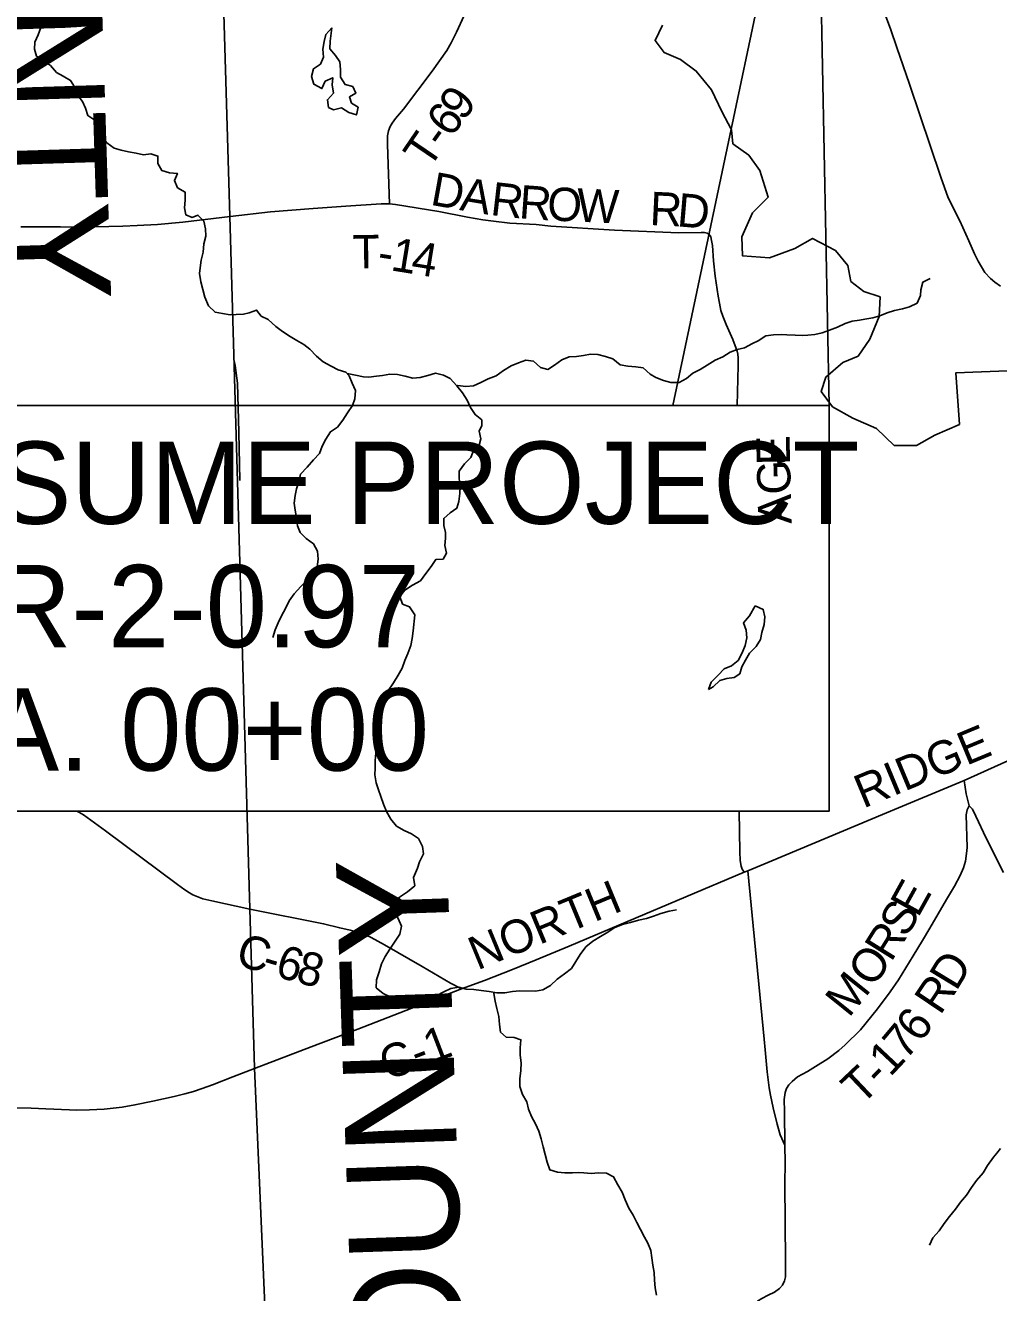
# Model space of a CAD drawing. Extents: x 0 to 34, y 0 to 22.
# Drawn here: x 8.356 to 10.012, y 6.686 to 8.843 of the extents above; entities that cross this region are included whole.
import ezdxf

# ---------------------------------------------------------------- set-up
doc = ezdxf.new("R2010")
doc.units = 0
for name, color, linetype in [('GM_X_City_Street', 7, 'Continuous'), ('GM_X_Corporation', 7, 'Continuous'), ('GM_X_County_Road', 7, 'Continuous'), ('GM_X_County_Road_Text', 7, 'Continuous'), ('GM_X_County_Text', 7, 'Continuous'), ('GM_X_Minor_Lake', 7, 'Continuous'), ('GM_X_Minor_River', 7, 'Continuous'), ('GM_X_Rail_Line', 7, 'Continuous'), ('GM_X_Township_Road', 7, 'Continuous'), ('GM_X_Township_Road_Text', 7, 'Continuous'), ('SH_Cut_Line', 7, 'Continuous'), ('SH_Text', 7, 'Continuous')]:
    doc.layers.add(name, color=color, linetype=linetype)

msp = doc.modelspace()

# ---------------------------------------------------------------- linework, layer by layer
at = {"layer": 'GM_X_City_Street'}
msp.add_lwpolyline([(8.7206, 8.0686), (8.7189, 8.1508), (8.717, 8.2338), (8.7129, 8.2641), (8.7112, 8.2722)], dxfattribs=at)
at = {"layer": 'GM_X_Corporation'}
msp.add_lwpolyline([(9.4399, 8.8433), (9.4275, 8.8174), (9.4428, 8.7969), (9.4706, 8.7849), (9.4976, 8.7652), (9.5232, 8.7334), (9.5412, 8.6966), (9.5573, 8.6651), (9.5597, 8.6415), (9.5871, 8.6219), (9.6058, 8.5961), (9.6201, 8.5505), (9.5932, 8.5241), (9.5751, 8.4829), (9.5764, 8.4506), (9.6224, 8.4474), (9.6653, 8.4632), (9.6956, 8.4805), (9.7348, 8.4598), (9.7554, 8.434), (9.7605, 8.4071), (9.7829, 8.39), (9.8103, 8.3807), (9.8086, 8.3472), (9.7932, 8.3091), (9.7731, 8.28), (9.747, 8.2693), (9.7182, 8.2444), (9.71, 8.2196), (9.7294, 8.1938), (9.7641, 8.1746), (9.8044, 8.1566), (9.8345, 8.1282), (9.8725, 8.128), (9.9036, 8.1457), (9.9453, 8.1638), (9.9393, 8.2516), (10.1436, 8.2595)], dxfattribs=at)
at = {"layer": 'GM_X_County_Road'}
msp.add_line((9.5789, 7.4016), (9.5853, 7.4043), dxfattribs=at)
for points in [[(10.0152, 8.3993), (10.0059, 8.4059), (9.9982, 8.4123), (9.9889, 8.4226), (9.9772, 8.4417), (9.9713, 8.4539), (9.9612, 8.4762), (9.9462, 8.5103), (9.9264, 8.5497), (9.9138, 8.5848), (9.8606, 8.7429), (9.839, 8.8053), (9.8286, 8.8353), (9.809, 8.8892)], [(8.3478, 8.5), (8.3851, 8.5001), (8.4157, 8.4999), (8.4499, 8.4997), (8.5213, 8.5011), (8.5462, 8.5021), (8.5803, 8.5043), (8.6237, 8.5082), (8.7041, 8.5174)], [(9.9533, 7.5576), (10.028, 7.5914), (10.084, 7.6169), (10.1737, 7.6585), (10.2187, 7.6784), (10.2413, 7.6889), (10.2514, 7.6941), (10.2588, 7.699), (10.2662, 7.7052), (10.2733, 7.7133), (10.2807, 7.7256), (10.317, 7.8042), (10.3252, 7.8234), (10.3279, 7.8354), (10.3281, 7.8433), (10.3266, 7.8497), (10.3237, 7.8558), (10.319, 7.8605), (10.3116, 7.8647), (10.3034, 7.8675)], [(9.5853, 7.4043), (9.6195, 7.4181), (9.8215, 7.5026), (9.9533, 7.5576)], [(9.0981, 7.203), (9.1372, 7.2175), (9.1849, 7.236), (9.2252, 7.2527), (9.2813, 7.2758), (9.5789, 7.4016)], [(8.738, 7.3387), (8.8632, 7.3139), (8.8907, 7.307), (8.9086, 7.3033), (8.9202, 7.3003), (8.9283, 7.2976), (8.9367, 7.2942), (8.9443, 7.2908), (8.9671, 7.278), (9.0308, 7.2411), (9.0792, 7.2131), (9.0981, 7.203)], [(8.7459, 7.0674), (8.8423, 7.1047), (8.9217, 7.1347), (9.0981, 7.203)], [(8.3221, 7.0009), (8.3657, 7), (8.3906, 6.9991), (8.4309, 6.997), (8.4433, 6.9967), (8.465, 6.9973), (8.4898, 6.9987), (8.5052, 7), (8.5206, 7.0019), (8.542, 7.0057), (8.5725, 7.0118), (8.6089, 7.0198), (8.6269, 7.0243), (8.6418, 7.0286), (8.6566, 7.0334), (8.6741, 7.0399), (8.7089, 7.0534), (8.7459, 7.0674)]]:
    msp.add_lwpolyline(points, dxfattribs=at)
at = {"layer": 'GM_X_Minor_Lake'}
for points in [[(8.8772, 8.8388), (8.8673, 8.8274), (8.8644, 8.8156), (8.8618, 8.8026), (8.8631, 8.7889), (8.8578, 8.7767), (8.8461, 8.769), (8.8428, 8.756), (8.8467, 8.7427), (8.8605, 8.7353), (8.8661, 8.7479), (8.8789, 8.7537), (8.8779, 8.7415), (8.8799, 8.7278), (8.8697, 8.7163), (8.8718, 8.7034)], [(8.8718, 8.7034), (8.8801, 8.6993), (8.8938, 8.7025), (8.9064, 8.6946), (8.919, 8.6905), (8.9223, 8.7035), (8.9105, 8.7106), (8.9073, 8.7212), (8.9183, 8.7278), (8.9129, 8.7392), (8.8999, 8.7425), (8.8922, 8.755), (8.8921, 8.7679), (8.8909, 8.7808), (8.8836, 8.7918), (8.874, 8.8031), (8.8742, 8.8161), (8.8772, 8.8388)], [(9.5185, 7.7127), (9.5261, 7.7173), (9.5374, 7.7281), (9.5495, 7.7312), (9.562, 7.7329), (9.5719, 7.7394), (9.5752, 7.7513), (9.5812, 7.7627), (9.5883, 7.7746), (9.5996, 7.7857), (9.6067, 7.798), (9.6093, 7.8094), (9.613, 7.8231), (9.6144, 7.8361), (9.6116, 7.849), (9.5977, 7.8549)], [(9.5977, 7.8549), (9.5882, 7.8378), (9.578, 7.8259), (9.5823, 7.8137), (9.5835, 7.8008), (9.581, 7.7875), (9.5758, 7.7752), (9.569, 7.7622), (9.5573, 7.753), (9.5452, 7.7479), (9.5346, 7.7368), (9.5229, 7.7253), (9.5185, 7.7127)]]:
    msp.add_lwpolyline(points, dxfattribs=at)
at = {"layer": 'GM_X_Minor_River'}
for points in [[(8.3904, 8.8531), (8.3818, 8.8394), (8.3773, 8.8271), (8.3717, 8.8145), (8.3711, 8.8023), (8.3746, 8.7906), (8.3865, 8.7827), (8.3987, 8.7744), (8.4087, 8.7627), (8.4201, 8.7564), (8.4327, 8.7493), (8.4393, 8.7383), (8.4436, 8.7254), (8.4528, 8.7133), (8.4582, 8.7019), (8.4621, 8.6894), (8.474, 8.6815), (8.4794, 8.669), (8.4844, 8.6561), (8.4944, 8.6433), (8.5067, 8.6339), (8.5185, 8.6305), (8.531, 8.628), (8.544, 8.6255), (8.5565, 8.6229), (8.5694, 8.6245), (8.5813, 8.6205), (8.5814, 8.6079), (8.5879, 8.5962), (8.6009, 8.5921), (8.6146, 8.5911), (8.6094, 8.5792), (8.6148, 8.5667), (8.6274, 8.5592), (8.6279, 8.5455), (8.6268, 8.5326), (8.6288, 8.5204), (8.6395, 8.516), (8.6494, 8.5202), (8.6597, 8.5097), (8.6625, 8.4968)], [(8.6625, 8.4968), (8.663, 8.4842), (8.6597, 8.4709), (8.6583, 8.4568), (8.6549, 8.4434), (8.6532, 8.4301), (8.6521, 8.4206), (8.6541, 8.4065), (8.658, 8.3936), (8.6612, 8.3803), (8.6674, 8.3659), (8.6785, 8.3546), (8.691, 8.3528), (8.704, 8.3506), (8.7142, 8.3511), (8.7272, 8.3516), (8.7366, 8.354), (8.7492, 8.3583), (8.7572, 8.3481), (8.7691, 8.3421), (8.7817, 8.3304), (8.7935, 8.3222), (8.8065, 8.3135), (8.818, 8.3064), (8.8295, 8.2997), (8.8398, 8.2921), (8.8513, 8.2797), (8.8624, 8.2703), (8.8761, 8.2632), (8.8883, 8.2568), (8.9009, 8.2527)], [(9.09, 8.2297), (9.0915, 8.2301), (9.1052, 8.2283), (9.1185, 8.2292), (9.1307, 8.235), (9.1435, 8.2413), (9.1568, 8.2467), (9.1696, 8.2556), (9.1825, 8.2633), (9.195, 8.2684), (9.2075, 8.273), (9.2204, 8.2713), (9.2323, 8.2607), (9.2449, 8.2574), (9.2562, 8.2644), (9.2687, 8.2736), (9.2812, 8.2787), (9.2937, 8.2795), (9.3055, 8.2812), (9.3173, 8.2832), (9.3302, 8.2829), (9.3432, 8.2796), (9.3557, 8.2755), (9.368, 8.2654), (9.3813, 8.2628), (9.3946, 8.2618), (9.4072, 8.26), (9.4191, 8.2495), (9.4286, 8.2438), (9.4416, 8.2386), (9.4545, 8.235), (9.4682, 8.2351), (9.4807, 8.2417), (9.4916, 8.2509), (9.5041, 8.2575), (9.5162, 8.2648), (9.5295, 8.2729), (9.5427, 8.2791), (9.5552, 8.2865), (9.567, 8.2912), (9.5799, 8.2943), (9.5931, 8.3013), (9.6029, 8.3059), (9.6158, 8.3144), (9.6291, 8.3165), (9.6424, 8.317), (9.6519, 8.3163), (9.666, 8.3156), (9.6777, 8.3154), (9.6872, 8.3158), (9.6994, 8.3171), (9.7119, 8.3199), (9.7241, 8.3242), (9.7381, 8.3296), (9.7509, 8.3354), (9.7631, 8.3397), (9.7752, 8.3414), (9.7847, 8.343), (9.798, 8.345), (9.8101, 8.3485), (9.8223, 8.354), (9.8348, 8.3579), (9.8488, 8.3607), (9.8602, 8.3638), (9.8734, 8.3704), (9.8794, 8.3834), (9.8797, 8.3929), (9.883, 8.4059), (9.8959, 8.4121)], [(8.9009, 8.2527), (8.9067, 8.2463), (8.9117, 8.2342), (8.9175, 8.2213), (8.9165, 8.2076), (8.9124, 8.1958), (8.9038, 8.1835), (8.8959, 8.1709), (8.8869, 8.159), (8.8752, 8.1513), (8.8669, 8.1387), (8.8609, 8.1268), (8.8564, 8.1146), (8.8459, 8.1035), (8.8354, 8.0908), (8.824, 8.0793), (8.8215, 8.0675), (8.8174, 8.0541), (8.8148, 8.0427), (8.8131, 8.0297), (8.8147, 8.0176), (8.8174, 8.005), (8.8191, 7.9913), (8.8233, 7.98), (8.8337, 7.9698), (8.8459, 7.9608), (8.8529, 7.9479), (8.8541, 7.9342), (8.8523, 7.9216), (8.8463, 7.9094), (8.835, 7.8983), (8.8245, 7.8879), (8.8132, 7.8756), (8.8049, 7.8637), (8.7986, 7.8507), (8.7914, 7.8381), (8.7858, 7.8259), (8.781, 7.8141), (8.7769, 7.8011)], [(8.9009, 8.2527), (8.9032, 8.2505), (8.9173, 8.2479), (8.931, 8.245), (8.9405, 8.244), (8.9534, 8.246), (8.9633, 8.2472), (8.9762, 8.2492), (8.9888, 8.249), (9.0021, 8.2461), (9.015, 8.2424), (9.0276, 8.2436), (9.0409, 8.2472), (9.0537, 8.2511), (9.0675, 8.2478), (9.0789, 8.2418), (9.09, 8.2297), (9.0996, 8.2176), (9.1077, 8.2052), (9.1135, 8.1927), (9.1212, 8.1805), (9.1327, 8.1715), (9.1328, 8.162), (9.1279, 8.1524), (9.1311, 8.1395), (9.1281, 8.1285), (9.1183, 8.1196), (9.1138, 8.1074), (9.1029, 8.0967), (9.0939, 8.0844), (9.094, 8.0715), (9.0956, 8.0582), (9.0953, 8.0464), (9.0932, 8.0326), (9.0898, 8.0212), (9.0785, 8.0131), (9.0679, 8.0039), (9.068, 7.9917), (9.0708, 7.9796), (9.0705, 7.97), (9.0698, 7.9575), (9.0722, 7.9446), (9.0666, 7.9346), (9.0541, 7.9337), (9.0462, 7.9222), (9.0375, 7.91), (9.0281, 7.8977), (9.0145, 7.89), (9.0013, 7.8815), (8.993, 7.8708), (8.9977, 7.8579), (9.0095, 7.8534), (9.0184, 7.8398), (9.0155, 7.8124), (9.0141, 7.7994), (9.0119, 7.7876), (9.0067, 7.7742), (9.0015, 7.762), (8.9971, 7.7487), (8.9903, 7.7368), (8.9821, 7.7238), (8.9727, 7.71), (8.9686, 7.7001), (8.9652, 7.6879), (8.9615, 7.6757), (8.9594, 7.6642), (8.9579, 7.6547), (8.9569, 7.6421), (8.9525, 7.6177), (8.9519, 7.6048), (8.9512, 7.5915), (8.9509, 7.5789), (8.9506, 7.5675), (8.9527, 7.5538), (8.9566, 7.5421), (8.9608, 7.5303), (8.9651, 7.5174), (8.9702, 7.5053), (8.9775, 7.492), (8.9875, 7.4799), (9.0005, 7.4728), (9.0127, 7.4672), (9.0249, 7.459), (9.0315, 7.4453), (9.0331, 7.4328), (9.0264, 7.4194), (9.023, 7.4087), (9.0162, 7.3928)], [(9.0161, 7.3928), (9.0185, 7.3787), (9.0062, 7.3682), (8.9924, 7.3592), (8.9843, 7.3472), (8.983, 7.3346), (8.9904, 7.3228), (8.9956, 7.3098), (8.9928, 7.2965), (8.985, 7.2841), (8.9761, 7.2705), (8.968, 7.2584), (8.9617, 7.2456), (8.9578, 7.232), (8.9534, 7.2187), (8.9525, 7.205), (8.9649, 7.195), (8.9778, 7.1891), (8.9903, 7.1818), (9.0039, 7.1752), (9.0168, 7.1765), (9.029, 7.1798), (9.0413, 7.1846), (9.0551, 7.1913), (9.0677, 7.198), (9.0799, 7.2039), (9.0936, 7.206), (9.1058, 7.2028), (9.1187, 7.2019), (9.1316, 7.2002), (9.1449, 7.1986), (9.1582, 7.1965), (9.1715, 7.1964), (9.1845, 7.1985), (9.197, 7.1999), (9.2237, 7.1995), (9.2366, 7.2013), (9.2493, 7.2087), (9.2608, 7.2196), (9.2731, 7.2286), (9.285, 7.238), (9.2924, 7.2497), (9.3001, 7.2617), (9.3098, 7.2745), (9.3217, 7.2846), (9.3347, 7.2925), (9.347, 7.2999), (9.3592, 7.3078), (9.3719, 7.3129), (9.3856, 7.3162), (9.3993, 7.3198), (9.4127, 7.3231), (9.4249, 7.3271), (9.4375, 7.3315), (9.4516, 7.3352), (9.4638, 7.3377)], [(9.1535, 7.1972), (9.1529, 7.1951), (9.155, 7.1825), (9.1583, 7.1699), (9.1615, 7.1562), (9.1625, 7.1425), (9.1643, 7.1296), (9.174, 7.1211), (9.1877, 7.1205), (9.1991, 7.1166), (9.1978, 7.1029), (9.198, 7.0904), (9.1994, 7.0771), (9.1989, 7.0642), (9.1975, 7.0501), (9.1974, 7.0372), (9.2018, 7.0235), (9.2089, 7.0108), (9.2118, 6.9986), (9.2169, 6.9857), (9.224, 6.9734), (9.2296, 6.9612), (9.2336, 6.9482), (9.2372, 6.9341), (9.2405, 6.9215), (9.2438, 6.9082), (9.2482, 6.8952), (9.2611, 6.8913), (9.274, 6.8903), (9.2869, 6.8902), (9.2964, 6.8905), (9.306, 6.89), (9.3189, 6.8891), (9.3311, 6.89), (9.3447, 6.8895), (9.3568, 6.8833), (9.3643, 6.8699), (9.3714, 6.8569), (9.3765, 6.8439), (9.3828, 6.8301), (9.3899, 6.8179), (9.3962, 6.8053), (9.4026, 6.7934), (9.4096, 6.7804), (9.4152, 6.7705), (9.4204, 6.7579), (9.4222, 6.7453), (9.4235, 6.7328), (9.4257, 6.7206), (9.4263, 6.7073), (9.4276, 6.6943), (9.4301, 6.6817)], [(10.0151, 6.9317), (10.0093, 6.9235), (10.0032, 6.9167), (9.9935, 6.9023), (9.9857, 6.8899), (9.9746, 6.8771), (9.966, 6.865), (9.9575, 6.8522), (9.9475, 6.8402), (9.9386, 6.8281), (9.9286, 6.8157), (9.9197, 6.804), (9.9108, 6.7916), (9.9, 6.7792), (9.8945, 6.7671)]]:
    msp.add_lwpolyline(points, dxfattribs=at)
at = {"layer": 'GM_X_Rail_Line'}
msp.add_lwpolyline([(8.7721, 6.4561), (8.7457, 7.068), (8.7378, 7.3393), (8.7039, 8.518), (8.6819, 9.2469), (8.6815, 9.2629), (8.6724, 9.5947), (8.6653, 9.8694), (8.6645, 9.9038), (8.6629, 9.9259), (8.654, 10.1241), (8.6546, 10.1651), (8.6524, 10.193), (8.6512, 10.2283), (8.6484, 10.3111), (8.6461, 10.3762), (8.644, 10.4094), (8.6408, 10.4647), (7.3135, 10.4647), (7.3135, 6.1554)], dxfattribs=at)
at = {"layer": 'GM_X_Township_Road'}
msp.add_line((9.5853, 7.4043), (9.5789, 7.4016), dxfattribs=at)
for points in [[(8.9757, 8.5394), (8.9723, 8.6404), (8.9723, 8.6552), (8.9738, 8.6633), (8.9767, 8.6707), (8.9799, 8.6763), (8.9858, 8.6842), (8.9993, 8.7004), (9.048, 8.765), (9.0728, 8.8004), (9.0802, 8.813), (9.0893, 8.8312), (9.1028, 8.8599)], [(8.7041, 8.5174), (8.773, 8.5254), (8.8457, 8.5313), (8.9013, 8.5355), (8.9615, 8.5392), (8.9757, 8.5394)], [(8.9757, 8.5394), (8.9858, 8.5382), (9.0596, 8.5261), (9.108, 8.5168), (9.1343, 8.5119), (9.1522, 8.5097), (9.18, 8.5065), (9.2252, 8.504), (9.2501, 8.5015), (9.3582, 8.4944), (9.4676, 8.49), (9.5057, 8.4907), (9.5118, 8.4902), (9.5162, 8.4893), (9.5197, 8.4868)], [(9.567, 8.196), (9.5691, 8.2641), (9.5691, 8.2712), (9.5691, 8.2771), (9.5684, 8.2833), (9.5671, 8.2882), (9.5598, 8.3081), (9.5487, 8.3339), (9.5428, 8.3482), (9.5394, 8.3578), (9.5371, 8.3703), (9.5349, 8.3823), (9.5332, 8.3936), (9.53, 8.416), (9.5271, 8.4421), (9.5251, 8.4686), (9.5236, 8.4767), (9.5226, 8.4829), (9.5197, 8.4868)], [(10.0206, 7.4011), (9.9911, 7.4594), (9.9732, 7.4972), (9.9675, 7.5088), (9.9621, 7.5148), (9.9571, 7.5351), (9.9533, 7.5576)], [(9.6482, 6.9373), (9.6475, 6.9946), (9.6473, 7.015), (9.6487, 7.0268), (9.6509, 7.0337), (9.6551, 7.0398), (9.6605, 7.0455), (9.6699, 7.0536), (9.6866, 7.0627), (9.7006, 7.071), (9.7212, 7.0838), (9.7404, 7.0981), (9.7512, 7.1079), (9.777, 7.1335), (9.8058, 7.1691), (9.8274, 7.1983), (9.8417, 7.2187), (9.8665, 7.2591), (9.8827, 7.2856), (9.8953, 7.3062), (9.9235, 7.3552), (9.9368, 7.378), (9.9466, 7.396), (9.9523, 7.4092), (9.9555, 7.4203), (9.9575, 7.4333), (9.9584, 7.4436), (9.9572, 7.4994), (9.9587, 7.5078), (9.9621, 7.5148)], [(8.4431, 7.5057), (8.4465, 7.504), (8.4545, 7.4992), (8.4673, 7.4904), (8.4923, 7.472), (8.6144, 7.3807), (8.6271, 7.3716), (8.635, 7.3665), (8.6405, 7.3634), (8.6461, 7.3607), (8.652, 7.3584), (8.658, 7.3565), (8.6731, 7.3528), (8.738, 7.3387)], [(9.5789, 7.4016), (9.5757, 7.4068), (9.574, 7.4119), (9.5725, 7.4215), (9.5715, 7.4363), (9.5705, 7.5057)], [(9.6482, 6.9373), (9.6406, 6.9548), (9.6352, 6.9727), (9.6286, 7.0007), (9.6237, 7.0221), (9.6214, 7.0349), (9.6185, 7.0622), (9.6148, 7.0995), (9.6131, 7.1175), (9.5853, 7.4043)], [(9.5463, 6.6184), (9.5556, 6.6264), (9.5657, 6.635), (9.577, 6.6463), (9.5865, 6.6566), (9.5947, 6.665), (9.6015, 6.6714), (9.6092, 6.6763), (9.6202, 6.6819), (9.6308, 6.6868), (9.6394, 6.6932), (9.6443, 6.6991), (9.6477, 6.706), (9.6492, 6.7129), (9.6495, 6.739), (9.6482, 6.8719), (9.6487, 6.9071), (9.6482, 6.9373)]]:
    msp.add_lwpolyline(points, dxfattribs=at)
at = {"layer": 'SH_Cut_Line'}
for points in [[(8.7721, 6.4561), (8.7457, 7.068), (8.7378, 7.3393), (8.7039, 8.518), (8.6819, 9.2469), (8.6815, 9.2629), (8.6724, 9.5947), (8.6653, 9.8694), (8.6645, 9.9038), (8.6629, 9.9259), (8.654, 10.1241), (8.6546, 10.1651), (8.6524, 10.193), (8.6512, 10.2283), (8.6484, 10.3111), (8.6461, 10.3762), (8.644, 10.4094), (8.6408, 10.4647), (7.3135, 10.4647), (7.3135, 3.6647)], [(14.1135, 10.4647), (8.6408, 10.4647), (8.644, 10.4094), (8.6461, 10.3762), (8.6484, 10.3111), (8.6512, 10.2283), (8.6524, 10.193), (8.6546, 10.1651), (8.654, 10.1241), (8.6629, 9.9259), (8.6645, 9.9038), (8.6653, 9.8694), (8.6724, 9.5947), (8.6815, 9.2629), (8.6819, 9.2469), (8.7039, 8.518), (8.7378, 7.3393), (8.7457, 7.068), (8.7721, 6.4561)]]:
    msp.add_lwpolyline(points, dxfattribs=at)
at = {"layer": 'SH_Text'}
for points in [[(9.724, 8.196), (9.7009, 9.3494), (9.4574, 8.196)], [(8.0035, 8.196), (9.724, 8.196), (9.724, 7.5057), (8.0035, 7.5057)]]:
    msp.add_lwpolyline(points, close=True, dxfattribs=at)

# ---------------------------------------------------------------- texts
at = {"layer": 'GM_X_County_Road_Text'}
for s, height, rotation, p in [('RIDGE', 0.05682, 22.5848, (9.7818, 7.5097)), ('NORTH', 0.05682, 22.4118, (9.125, 7.2343)), ('C', 0.0568, 343.7008, (8.7112, 7.2446)), ('6', 0.0568, 344.0742, (8.7788, 7.2249)), ('-', 0.0568, 343.772, (8.7561, 7.2315)), ('8', 0.0568, 345.4468, (8.8139, 7.2149)), ('C-1', 0.05682, 21.0399, (8.9719, 7.0464))]:
    msp.add_text(s, height=height, rotation=rotation, dxfattribs=at).set_placement(p)
at = {"layer": 'GM_X_County_Text'}
for s, rotation, p in [('ERIE COUNTY', 271.7875, (8.2586, 10.1003)), ('LORAIN COUNTY', 91.9347, (9.1436, 5.3487))]:
    msp.add_text(s, height=0.189394, rotation=rotation, dxfattribs=at).set_placement(p)
at = {"layer": 'GM_X_Township_Road_Text'}
for s, rotation, p in [('9', 53.2383, (9.1009, 8.6782)), ('6', 53.5277, (9.0801, 8.6501)), ('T', 55.7572, (9.0428, 8.5966)), ('-', 54.1356, (9.0665, 8.6313)), ('D', 349.716, (9.0433, 8.5379)), ('A', 350.702, (9.0935, 8.5288)), ('R', 353.4596, (9.1458, 8.5203)), ('R', 355.835, (9.1947, 8.5148)), ('O', 357.3504, (9.2429, 8.5113)), ('W', 357.4479, (9.293, 8.509)), ('R', 357.2746, (9.4175, 8.5033)), ('D', 355.142, (9.4636, 8.5011)), ('T', 0.9086, (8.9129, 8.4291)), ('1', 350.749, (8.9758, 8.4263)), ('4', 350.7509, (9.0103, 8.4206)), ('-', 350.7956, (8.9528, 8.43)), ('E', 91.3201, (9.6574, 8.095)), ('G', 91.399, (9.6586, 8.045)), ('A', 91.4048, (9.6598, 7.995)), ('E', 60.9631, (9.8749, 7.3228)), ('S', 59.6783, (9.8549, 7.2885)), ('R', 57.9906, (9.8292, 7.2474)), ('O', 54.4307, (9.798, 7.2035)), ('D', 58.7582, (9.94, 7.1979)), ('M', 51.2465, (9.7573, 7.1527)), ('R', 56.2493, (9.9127, 7.1569)), ('6', 53.1411, (9.8785, 7.1096)), ('7', 49.9846, (9.8538, 7.0801)), ('1', 46.7554, (9.8275, 7.052)), ('T', 43.4846, (9.7781, 7.0033)), ('-', 46.4549, (9.8112, 7.0348))]:
    msp.add_text(s, height=0.0568, rotation=rotation, dxfattribs=at).set_placement(p)
at = {"layer": 'SH_Text'}
for s, p in [('RESUME PROJECT', (8.049, 7.9946)), ('LOR-2-0.97', (8.049, 7.7846)), ('STA. 00+00', (8.049, 7.5746))]:
    msp.add_text(s, height=0.14, dxfattribs=at).set_placement(p)

doc.saveas('drawing.dxf')
